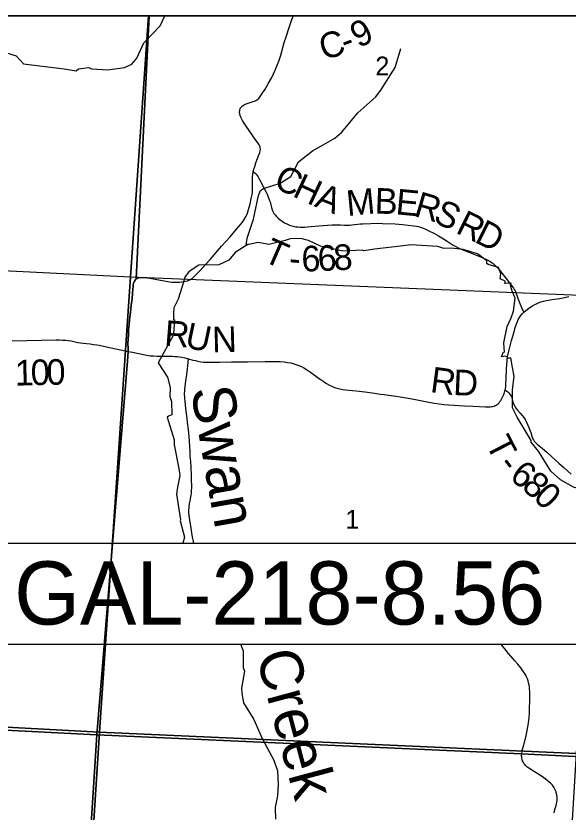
# Model space of a CAD drawing. Extents: x 0 to 34, y 0 to 22.
# Drawn here: x 6.074 to 7.297, y 19.136 to 20.9 of the extents above; entities that cross this region are included whole.
import ezdxf

# ---------------------------------------------------------------- set-up
doc = ezdxf.new("R2010")
doc.units = 0
for name, color, linetype in [('Default', 7, 'Continuous'), ('GM_X_County_Road', 7, 'Continuous'), ('GM_X_County_Road_Text', 7, 'Continuous'), ('GM_X_Minor_River', 7, 'Continuous'), ('GM_X_Minor_River_Text', 7, 'Continuous'), ('GM_X_Section', 7, 'Continuous'), ('GM_X_Section_Text', 7, 'Continuous'), ('GM_X_Township_Road', 7, 'Continuous'), ('GM_X_Township_Road_Text', 7, 'Continuous'), ('SH_Cut_Line', 7, 'Continuous'), ('SH_Data', 7, 'Continuous'), ('TX_P_1', 7, 'Continuous')]:
    doc.layers.add(name, color=color, linetype=linetype)

msp = doc.modelspace()

# ---------------------------------------------------------------- linework, layer by layer
at = {"layer": 'Default'}
for points in [[(5.4875, 19.3459), (6.2536, 19.3066), (6.3212, 20.1348), (6.3226, 20.1572), (6.3226, 20.1614), (6.3224, 20.1759), (6.3232, 20.1928), (6.3239, 20.2046), (6.3248, 20.2158), (6.3258, 20.2266), (6.3277, 20.2433), (6.3295, 20.258), (6.3314, 20.274), (6.3331, 20.2949), (6.3336, 20.2994), (6.3342, 20.3042), (6.3347, 20.3068), (6.3354, 20.3091), (6.3366, 20.312), (6.338, 20.3144), (6.3393, 20.3161), (6.3401, 20.3169), (6.3403, 20.3171), (6.3694, 20.9), (2.1, 20.9)], [(8.9, 20.9), (6.3694, 20.9), (6.3403, 20.3171), (6.3401, 20.3169), (6.3393, 20.3161), (6.338, 20.3144), (6.3366, 20.312), (6.3354, 20.3091), (6.3347, 20.3068), (6.3342, 20.3042), (6.3336, 20.2994), (6.3331, 20.2949), (6.3314, 20.274), (6.3295, 20.258), (6.3277, 20.2433), (6.3258, 20.2266), (6.3248, 20.2158), (6.3239, 20.2046), (6.3232, 20.1928), (6.3224, 20.1759), (6.3226, 20.1614), (6.3226, 20.1572), (6.3212, 20.1348), (6.2536, 19.3066), (7.1944, 19.2649), (8.4872, 19.2008)], [(8.9, 14.1), (8.9, 19.1797), (8.8731, 19.181), (8.4872, 19.2008), (7.1944, 19.2649), (6.2536, 19.3066), (6.2282, 18.9116), (6.1917, 18.3385), (6.1723, 18.0255), (6.1151, 17.0743), (6.0901, 16.6706), (6.0633, 16.2368)]]:
    msp.add_lwpolyline(points, dxfattribs=at)
for points in [[(6.3675, 20.9), (5.3193, 20.9), (5.3122, 20.7819), (5.2865, 20.3733), (6.3282, 20.3221)], [(7.4193, 20.9), (6.3675, 20.9), (6.3282, 20.3221), (7.3795, 20.2788), (7.3949, 20.5225), (7.4104, 20.7697)], [(2.1, 19.5179), (2.1, 14.1), (5.687, 14.1), (5.785, 14.1504), (5.9145, 14.1963), (5.9273, 14.1959), (5.9341, 14.3014), (6.0001, 15.328), (6.0418, 15.9539), (6.0633, 16.2368), (6.0901, 16.6706), (6.1151, 17.0743), (6.1723, 18.0255), (6.1917, 18.3385), (6.2282, 18.9116), (6.2536, 19.3066), (5.4875, 19.3459), (4.7013, 19.3856), (4.4284, 19.3984), (3.7007, 19.4348)]]:
    msp.add_lwpolyline(points, close=True, dxfattribs=at)
at = {"layer": 'GM_X_County_Road'}
for points in [[(6.3405, 20.3166), (6.3415, 20.3174), (6.343, 20.3184), (6.3445, 20.3191), (6.3465, 20.3197), (6.349, 20.3201), (6.3514, 20.3204), (6.3548, 20.3203), (6.3596, 20.32), (6.3702, 20.3186), (6.3907, 20.315), (6.4104, 20.3113), (6.4154, 20.3106), (6.4195, 20.3101), (6.4237, 20.3099), (6.4276, 20.3097), (6.4322, 20.3098), (6.4368, 20.3101), (6.4411, 20.3106), (6.4455, 20.3113), (6.4509, 20.3125), (6.4539, 20.3133), (6.4575, 20.3146), (6.4598, 20.3155), (6.4616, 20.3165), (6.4643, 20.3182), (6.4667, 20.3201), (6.4704, 20.3238), (6.4824, 20.336), (6.4944, 20.3493), (6.5041, 20.3605), (6.513, 20.3708), (6.5292, 20.3896), (6.5485, 20.4108), (6.5629, 20.4272), (6.573, 20.4395), (6.5776, 20.4455), (6.58, 20.4488), (6.5821, 20.4526), (6.5839, 20.4559), (6.5854, 20.4593), (6.5868, 20.4626), (6.5896, 20.471), (6.5931, 20.4839), (6.5956, 20.4954), (6.5973, 20.5043), (6.5979, 20.5086), (6.5982, 20.5127), (6.5983, 20.5167), (6.5984, 20.5243), (6.5982, 20.5364), (6.5984, 20.5439), (6.5986, 20.5475), (6.5991, 20.5517), (6.5997, 20.5542), (6.6001, 20.5565), (6.6011, 20.5603), (6.6031, 20.5663), (6.6059, 20.5741), (6.6118, 20.5899), (6.6142, 20.5971), (6.6151, 20.6006), (6.6156, 20.6045), (6.6154, 20.608), (6.615, 20.6101), (6.6144, 20.6116), (6.6128, 20.6145), (6.6098, 20.6188), (6.602, 20.63), (6.589, 20.6483), (6.5802, 20.6612), (6.5759, 20.6686), (6.5725, 20.6754), (6.5711, 20.6791), (6.5701, 20.6827), (6.5696, 20.6868), (6.5698, 20.6903), (6.5703, 20.6924), (6.5708, 20.6939), (6.5719, 20.6962), (6.5732, 20.6979), (6.5749, 20.6996), (6.5764, 20.7009), (6.5783, 20.7022), (6.5814, 20.7037), (6.5842, 20.7049), (6.591, 20.7075), (6.5956, 20.709), (6.5997, 20.7103), (6.6023, 20.7112), (6.6053, 20.7125), (6.6081, 20.7139), (6.6104, 20.7156), (6.6121, 20.7172), (6.6138, 20.7193), (6.6181, 20.7255), (6.6263, 20.7379), (6.634, 20.7511), (6.6407, 20.7634), (6.6485, 20.7797), (6.653, 20.7906), (6.6567, 20.7998), (6.6608, 20.8128), (6.6687, 20.8409), (6.6732, 20.856), (6.6794, 20.8743), (6.6853, 20.892), (6.6873, 20.8973), (6.6884, 20.9)], [(6.3228, 20.1567), (6.3228, 20.1608), (6.3226, 20.1753), (6.3234, 20.1923), (6.3241, 20.2041), (6.325, 20.2153), (6.326, 20.2261), (6.3279, 20.2428), (6.3297, 20.2575), (6.3316, 20.2735), (6.3333, 20.2944), (6.3338, 20.2989), (6.3344, 20.3037), (6.3349, 20.3062), (6.3356, 20.3086), (6.3368, 20.3115), (6.3382, 20.3139), (6.3395, 20.3156), (6.3405, 20.3166)], [(6.3228, 20.1567), (6.3327, 20.1545), (6.3567, 20.1494), (6.3643, 20.148), (6.3713, 20.1471), (6.3787, 20.1464), (6.3869, 20.146), (6.4013, 20.1458), (6.4211, 20.1459), (6.4261, 20.1456), (6.431, 20.1453), (6.4363, 20.1447), (6.442, 20.1438), (6.4486, 20.1423), (6.4568, 20.14), (6.466, 20.1375), (6.4718, 20.1361), (6.4774, 20.1348), (6.4836, 20.1337), (6.4898, 20.133), (6.4956, 20.1326), (6.5031, 20.1325), (6.5248, 20.1328), (6.5516, 20.1333), (6.5873, 20.1336), (6.6264, 20.1342), (6.6376, 20.1343), (6.6486, 20.1343), (6.6596, 20.1339), (6.6686, 20.1332), (6.6757, 20.1322), (6.6828, 20.1309), (6.6884, 20.1295), (6.6945, 20.1277), (6.7006, 20.1255), (6.7064, 20.123), (6.7119, 20.1203), (6.7178, 20.1167), (6.727, 20.1103), (6.7491, 20.0943), (6.7537, 20.0911), (6.7568, 20.089), (6.7621, 20.0856), (6.769, 20.0817), (6.7757, 20.0785), (6.7802, 20.0766), (6.7855, 20.0749), (6.7915, 20.0735), (6.7981, 20.0724), (6.8117, 20.0707), (6.8277, 20.0691), (6.847, 20.0668), (6.8641, 20.0645), (6.8819, 20.0618), (6.8902, 20.0607), (6.9154, 20.0576), (6.9253, 20.0561), (6.9343, 20.0546), (6.9557, 20.0506), (6.9886, 20.0439), (7.001, 20.0415), (7.0114, 20.04), (7.0219, 20.0388), (7.0321, 20.038), (7.0443, 20.0372), (7.0677, 20.0361), (7.0869, 20.0354), (7.1143, 20.0338), (7.1197, 20.0336), (7.1244, 20.0339), (7.1275, 20.0341), (7.1307, 20.0347), (7.1335, 20.0354), (7.136, 20.0365), (7.1382, 20.0376), (7.1405, 20.0391), (7.1425, 20.0407), (7.1444, 20.0428), (7.1464, 20.0454), (7.148, 20.0479), (7.1518, 20.0549), (7.1549, 20.0614), (7.1558, 20.0636), (7.1567, 20.0661), (7.1575, 20.0685), (7.1581, 20.0711), (7.1587, 20.0744), (7.1592, 20.0783), (7.1595, 20.082), (7.1604, 20.0984), (7.1611, 20.1157), (7.1617, 20.1279), (7.1621, 20.1348), (7.1626, 20.1396), (7.1634, 20.1448), (7.1645, 20.1507), (7.1661, 20.1573), (7.1721, 20.1806), (7.1747, 20.1902), (7.1775, 20.2002), (7.1803, 20.2094), (7.1831, 20.218), (7.185, 20.223), (7.1869, 20.2273), (7.1895, 20.2318), (7.1923, 20.2359), (7.1957, 20.2401), (7.1989, 20.2434), (7.2026, 20.2466), (7.2073, 20.2501), (7.2125, 20.2537), (7.2184, 20.2575), (7.2239, 20.2606), (7.2286, 20.2629), (7.2332, 20.2648), (7.2379, 20.2664), (7.2425, 20.2678), (7.2485, 20.2692), (7.2574, 20.2707), (7.2671, 20.2722), (7.2792, 20.2741), (7.2893, 20.2761), (7.299, 20.2783)], [(6.066, 20.1797), (6.0974, 20.1806), (6.1305, 20.1813), (6.1634, 20.182), (6.171, 20.1819), (6.1772, 20.1816), (6.1837, 20.1813), (6.19, 20.1807), (6.1963, 20.1798), (6.2116, 20.1765), (6.2174, 20.1755), (6.2233, 20.1748), (6.2384, 20.1732), (6.2462, 20.1722), (6.2536, 20.171), (6.2588, 20.1701), (6.275, 20.1669), (6.3061, 20.1602), (6.3228, 20.1567)], [(6.4681, 19.7319), (6.4649, 19.7492), (6.4623, 19.7645), (6.4599, 19.7792), (6.4588, 19.7869), (6.4579, 19.7935), (6.4574, 19.7986), (6.4574, 19.8023), (6.4574, 19.806), (6.4576, 19.8098), (6.458, 19.8135), (6.4588, 19.819), (6.46, 19.825), (6.4611, 19.8306), (6.4623, 19.8375), (6.4629, 19.8431), (6.4633, 19.8481), (6.4635, 19.854), (6.4635, 19.8608), (6.4634, 19.8695), (6.4633, 19.8788), (6.463, 19.8888), (6.4627, 19.8937), (6.4623, 19.9006), (6.4613, 19.9126), (6.4602, 19.9247), (6.4599, 19.934), (6.4595, 19.9476), (6.4588, 19.9569), (6.4579, 19.9687), (6.4565, 19.983), (6.4545, 19.999), (6.4535, 20.0076), (6.4506, 20.0298), (6.4489, 20.0461), (6.4484, 20.0525), (6.4481, 20.0564), (6.4479, 20.0603), (6.4479, 20.0641), (6.4481, 20.0679), (6.4484, 20.0728), (6.449, 20.0789), (6.4498, 20.0851), (6.4524, 20.1053), (6.4541, 20.1181), (6.4558, 20.1322), (6.4568, 20.14)], [(7.1946, 19.2644), (7.1948, 19.2661), (7.1952, 19.2693), (7.1959, 19.2726), (7.1983, 19.2815), (7.2044, 19.305), (7.2077, 19.3212), (7.2089, 19.3281), (7.2098, 19.3343), (7.2103, 19.3386), (7.2111, 19.3461), (7.2115, 19.3533), (7.212, 19.3601), (7.2121, 19.3671), (7.2123, 19.3808), (7.2123, 19.3957), (7.2122, 19.4031), (7.212, 19.408), (7.2115, 19.4128), (7.2108, 19.4175), (7.2098, 19.4222), (7.2086, 19.4264), (7.2071, 19.4309), (7.2054, 19.4353), (7.2035, 19.4391), (7.2009, 19.4436), (7.1973, 19.449), (7.1929, 19.455), (7.1862, 19.4632), (7.1793, 19.4712), (7.1756, 19.4754), (7.1656, 19.4873), (7.1601, 19.494), (7.1507, 19.5053), (7.1488, 19.5074)], [(7.2665, 19.1342), (7.2682, 19.1411), (7.2701, 19.1479), (7.2716, 19.1534), (7.2724, 19.1574), (7.273, 19.1614), (7.2733, 19.1653), (7.273, 19.1692), (7.2724, 19.1732), (7.2716, 19.1767), (7.2706, 19.1802), (7.2694, 19.1835), (7.268, 19.1867), (7.2655, 19.191), (7.2624, 19.1951), (7.259, 19.1988), (7.2549, 19.2027), (7.2501, 19.2067), (7.2436, 19.2116), (7.2363, 19.2165), (7.2205, 19.2264), (7.2104, 19.233), (7.2062, 19.2362), (7.2033, 19.2387), (7.2012, 19.2411), (7.1995, 19.2436), (7.1977, 19.2467), (7.1966, 19.2491), (7.1959, 19.2512), (7.1952, 19.2534), (7.1948, 19.2555), (7.1945, 19.2575), (7.1944, 19.2597), (7.1944, 19.2618), (7.1946, 19.2644)]]:
    msp.add_lwpolyline(points, dxfattribs=at)
at = {"layer": 'GM_X_Minor_River'}
for points in [[(6.0389, 20.823), (6.0745, 20.8112), (6.091, 20.794), (6.181, 20.7831), (6.2077, 20.7785), (6.2131, 20.7825), (6.2355, 20.7856), (6.2415, 20.7827), (6.2777, 20.7804), (6.3149, 20.7857), (6.3313, 20.7928), (6.342, 20.8065), (6.3577, 20.8402), (6.3936, 20.8777), (6.404, 20.9)], [(6.5841, 20.3909), (6.5866, 20.4075), (6.6003, 20.4499), (6.6114, 20.502), (6.6162, 20.5129), (6.6224, 20.5176), (6.6598, 20.5293), (6.6829, 20.5445), (6.7002, 20.5766), (6.7315, 20.6007), (6.7546, 20.6144), (6.7807, 20.6288), (6.7959, 20.6423), (6.8316, 20.6849), (6.8716, 20.7204), (6.8838, 20.7375), (6.8898, 20.7476), (6.914, 20.7859), (6.927, 20.828)], [(6.7982, 20.3785), (6.749, 20.3898), (6.7225, 20.4022), (6.7051, 20.4071), (6.6813, 20.4063), (6.6704, 20.4025), (6.6345, 20.3937), (6.611, 20.3982), (6.5899, 20.3934)], [(6.5903, 20.3934), (6.5876, 20.3932), (6.5842, 20.3909), (6.56, 20.3756), (6.5457, 20.3585), (6.5237, 20.3481)], [(7.1703, 20.1424), (7.1647, 20.141), (7.1636, 20.144), (7.1583, 20.1459), (7.1496, 20.1447), (7.1545, 20.1558), (7.1568, 20.155), (7.1549, 20.1755), (7.1624, 20.212), (7.1714, 20.2311), (7.1767, 20.2459), (7.1801, 20.2744), (7.1725, 20.2919), (7.1695, 20.3033), (7.171, 20.3079), (7.157, 20.3067), (7.1581, 20.3094), (7.1578, 20.312), (7.1472, 20.3173), (7.1483, 20.3291), (7.1445, 20.3382), (7.143, 20.3428), (7.1199, 20.3492), (7.1173, 20.3511), (7.1173, 20.3575), (7.0968, 20.3731), (7.0651, 20.3821), (7.0386, 20.3851), (7.022, 20.3843), (7.0091, 20.3892), (6.949, 20.3925), (6.9324, 20.3902), (6.9259, 20.3894), (6.8681, 20.3832), (6.8447, 20.3793), (6.8409, 20.3812), (6.7982, 20.3785)], [(6.5237, 20.3481), (6.4795, 20.3477), (6.4667, 20.3393), (6.4569, 20.3328), (6.4489, 20.3222), (6.4414, 20.2978), (6.4339, 20.2723), (6.4241, 20.2529), (6.4233, 20.2411), (6.4229, 20.2381), (6.423, 20.2278), (6.4252, 20.2263), (6.4234, 20.1963), (6.4222, 20.1917)], [(6.4222, 20.1917), (6.3894, 20.1312), (6.4099, 20.0997), (6.4159, 20.0769), (6.4152, 20.0564), (6.419, 20.0453), (6.4194, 20.0157), (6.4119, 20.013), (6.4092, 20.0111), (6.4244, 19.9606), (6.4244, 19.9492), (6.4354, 19.8971), (6.4373, 19.8812), (6.4321, 19.8557), (6.4298, 19.8401), (6.4386, 19.7831), (6.4382, 19.7812), (6.4473, 19.7447), (6.4437, 19.7319)], [(7.4941, 19.7418), (7.4849, 19.7604), (7.4702, 19.7805), (7.4255, 19.8234), (7.4161, 19.8306), (7.3696, 19.8385), (7.3658, 19.8384), (7.3091, 19.8554), (7.2807, 19.8721), (7.2588, 19.8914), (7.2319, 19.9355), (7.2156, 19.9552), (7.2156, 19.9594), (7.1845, 20.011), (7.1739, 20.0315), (7.1743, 20.071), (7.1776, 20.1018), (7.1738, 20.1208), (7.1703, 20.1424)], [(6.5725, 19.5074), (6.5776, 19.4926), (6.5772, 19.4561), (6.5803, 19.4482), (6.5739, 19.4101), (6.5747, 19.3999), (6.575, 19.3942), (6.5781, 19.3775), (6.6012, 19.341), (6.6197, 19.2989), (6.6455, 19.251), (6.6538, 19.2267), (6.6554, 19.1967), (6.6539, 19.1716), (6.6482, 19.1461), (6.6494, 19.1199)]]:
    msp.add_lwpolyline(points, dxfattribs=at)
at = {"layer": 'GM_X_Section'}
for points in [[(5.2865, 20.3733), (6.3282, 20.3221), (6.2595, 19.3129), (5.2288, 19.368)], [(6.3282, 20.3221), (7.3795, 20.2788), (7.3627, 20.0215), (7.3466, 19.7773), (7.3307, 19.5247), (7.3152, 19.2658), (6.2595, 19.3129)], [(5.2288, 19.368), (6.2595, 19.3129), (6.1942, 18.2962), (5.1578, 18.3486)], [(6.2595, 19.3129), (7.3152, 19.2658), (7.2546, 18.2574), (6.1942, 18.2962)]]:
    msp.add_lwpolyline(points, close=True, dxfattribs=at)
at = {"layer": 'GM_X_Township_Road'}
for points in [[(6.5997, 20.5542), (6.6032, 20.552), (6.606, 20.5495), (6.6084, 20.5467), (6.6106, 20.5436), (6.6139, 20.5378), (6.6217, 20.5222), (6.6284, 20.5091), (6.6305, 20.5048), (6.6324, 20.5006), (6.634, 20.4966), (6.6354, 20.4928), (6.637, 20.4877), (6.6387, 20.4812), (6.6402, 20.4751), (6.6417, 20.4706), (6.643, 20.4675), (6.6442, 20.4649), (6.6458, 20.4622), (6.6482, 20.4592), (6.6512, 20.4557), (6.6549, 20.452), (6.6592, 20.4484), (6.6637, 20.4451), (6.6689, 20.4418), (6.6745, 20.439), (6.6805, 20.4366), (6.6854, 20.4349), (6.6902, 20.4337), (6.6944, 20.4329), (6.6987, 20.4324), (6.7038, 20.4321), (6.7089, 20.432), (6.7144, 20.4322), (6.7193, 20.4325), (6.7451, 20.4349), (6.7642, 20.4364), (6.7744, 20.4369), (6.7813, 20.4369), (6.7931, 20.4367), (6.8022, 20.4364), (6.808, 20.4365), (6.813, 20.4366), (6.8179, 20.4369), (6.8251, 20.4378), (6.8373, 20.439), (6.8429, 20.4394), (6.8603, 20.4401), (6.8745, 20.4405), (6.8863, 20.4403), (6.9144, 20.4389), (6.9304, 20.4378), (6.9429, 20.4365), (6.9559, 20.4348), (6.9615, 20.4338), (6.9657, 20.433), (6.9698, 20.4319), (6.9747, 20.4301), (6.9812, 20.4273), (6.9902, 20.4231), (6.9996, 20.4183), (7.0099, 20.4127), (7.0173, 20.4082), (7.0292, 20.4006), (7.0339, 20.3976), (7.0386, 20.3947), (7.0429, 20.3921), (7.0489, 20.3889), (7.0556, 20.3857), (7.0676, 20.3805), (7.0909, 20.371), (7.1086, 20.3639), (7.1152, 20.3609), (7.1209, 20.3581), (7.1239, 20.3563), (7.1268, 20.3544), (7.1311, 20.3511), (7.1357, 20.347), (7.1406, 20.3422), (7.1444, 20.3379), (7.1483, 20.3332), (7.1595, 20.3192), (7.1693, 20.3063), (7.1761, 20.2969), (7.1782, 20.2936), (7.1799, 20.2908), (7.1813, 20.2881), (7.1826, 20.2849), (7.1892, 20.2664), (7.1924, 20.2578), (7.1958, 20.25), (7.1989, 20.2434)], [(7.1581, 20.0711), (7.1613, 20.0688), (7.1638, 20.0668), (7.166, 20.0647), (7.1682, 20.0621), (7.17, 20.0596), (7.1713, 20.0571), (7.1725, 20.0541), (7.1737, 20.0505), (7.1751, 20.0451), (7.1763, 20.041), (7.1776, 20.0376), (7.1793, 20.0343), (7.1817, 20.0308), (7.1852, 20.0265), (7.1913, 20.0198), (7.1958, 20.0145), (7.1994, 20.01), (7.201, 20.0078), (7.2024, 20.0053), (7.2053, 20), (7.2075, 19.9949), (7.2103, 19.9878), (7.2125, 19.9822), (7.2144, 19.9766), (7.2169, 19.969), (7.2188, 19.9644), (7.2208, 19.9606), (7.2225, 19.958), (7.2244, 19.9555), (7.2265, 19.9531), (7.2289, 19.9507), (7.2405, 19.9413), (7.2502, 19.9329), (7.2606, 19.9236), (7.2771, 19.9086), (7.2884, 19.8983), (7.3044, 19.8842)]]:
    msp.add_lwpolyline(points, dxfattribs=at)
at = {"layer": 'SH_Cut_Line'}
msp.add_lwpolyline([(8.9, 14.1), (8.9, 20.9), (2.1, 20.9), (2.1, 14.1)], dxfattribs=at)
at = {"layer": 'SH_Data'}
msp.add_line((2.1, 20.9), (8.9, 20.9), dxfattribs=at)
at = {"layer": 'TX_P_1'}
msp.add_lwpolyline([(6.0281, 19.7319), (7.3634, 19.7319), (7.3634, 19.5074), (6.0281, 19.5074)], close=True, dxfattribs=at)

# ---------------------------------------------------------------- texts
at = {"layer": 'GM_X_County_Road_Text'}
for s, rotation, p in [('9', 28.05, (6.834, 20.8276)), ('C', 16.0435, (6.7553, 20.8017)), ('-', 20.2663, (6.8045, 20.8161)), ('R', 355.5284, (6.4017, 20.1692)), ('U', 348.12, (6.4463, 20.1658)), ('N', 1.5663, (6.5094, 20.1543)), ('1', 1.2465, (6.0724, 20.0806)), ('0', 1.2387, (6.1074, 20.0814)), ('0', 1.2308, (6.1424, 20.0821)), ('R', 352.3865, (6.9903, 20.0666)), ('D', 357.4753, (7.042, 20.06))]:
    msp.add_text(s, height=0.0568, rotation=rotation, dxfattribs=at).set_placement(p)
at = {"layer": 'GM_X_Minor_River_Text'}
for s, height, rotation, p in [('Swan', 0.09471, 280.0039, (6.4612, 20.0725)), ('Creek', 0.0947, 285.0007, (6.6055, 19.4838))]:
    msp.add_text(s, height=height, rotation=rotation, dxfattribs=at).set_placement(p)
at = {"layer": 'GM_X_Section_Text'}
for s, p in [('2', (6.8703, 20.768)), ('1', (6.8037, 19.7635))]:
    msp.add_text(s, height=0.0419, rotation=0, dxfattribs=at).set_placement(p)
at = {"layer": 'GM_X_Township_Road_Text'}
for s, rotation, p in [('C', 334.8489, (6.6423, 20.5212)), ('H', 334.8614, (6.6846, 20.5014)), ('A', 338.441, (6.7334, 20.4786)), ('M', 5.6603, (6.8088, 20.4562)), ('B', 357.9564, (6.8682, 20.4622)), ('E', 354.6762, (6.914, 20.4606)), ('R', 343.6638, (6.9535, 20.4572)), ('S', 334.1447, (6.9959, 20.445)), ('R', 333.7073, (7.046, 20.4205)), ('D', 333.2509, (7.0877, 20.3999)), ('T', 336.4666, (6.6189, 20.3575)), ('6', 1.1802, (6.7071, 20.3336)), ('6', 2.5747, (6.7436, 20.3343)), ('8', 2.9936, (6.779, 20.3359)), ('-', 355.5144, (6.6777, 20.3356)), ('T', 297.2569, (7.1139, 19.9517)), ('-', 307.6766, (7.1394, 19.9044)), ('6', 322.5593, (7.165, 19.8746)), ('8', 317.831, (7.1919, 19.8542)), ('0', 316.5439, (7.2175, 19.8309))]:
    msp.add_text(s, height=0.0568, rotation=rotation, dxfattribs=at).set_placement(p)
at = {"layer": 'TX_P_1'}
msp.add_text('GAL-218-8.56', height=0.14, dxfattribs=at).set_placement((6.0704, 19.5512))

doc.saveas('drawing.dxf')
